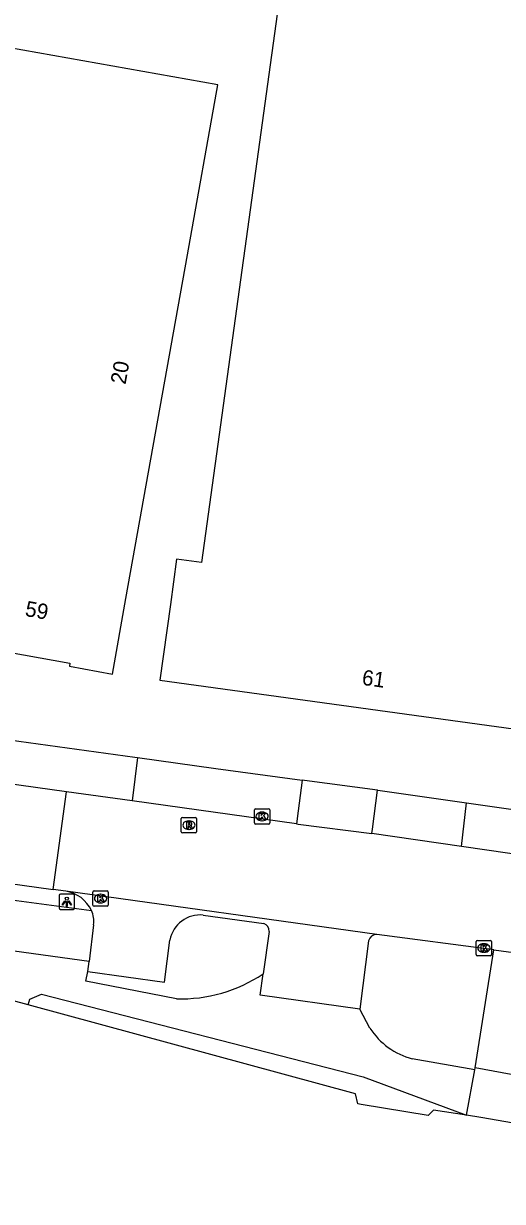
# Model space of a CAD drawing. Extents: x 163010 to 163853, y 382793 to 383982.
# Drawn here: x 163286.5 to 163317.7, y 382838.1 to 382915 of the extents above; entities that cross this region are included whole.
import ezdxf

# ---------------------------------------------------------------- set-up
doc = ezdxf.new("R2010")
doc.units = 0
for name, color, linetype in [('IMGEO_Groenvoorziening', 7, 'Continuous'), ('IMGEO_Kolk', 7, 'Continuous'), ('IMGEO_Lichtpunt', 7, 'Continuous'), ('IMGEO_Pand', 7, 'Continuous'), ('IMGEO_Pand_nummerreeks', 7, 'Continuous'), ('IMGEO_Parkeervlak_open', 7, 'Continuous'), ('IMGEO_Rijbaan_lokaal_open', 7, 'Continuous'), ('IMGEO_Rioolput', 7, 'Continuous'), ('IMGEO_Voetpad_gesloten', 7, 'Continuous'), ('IMGEO_Voetpad_halfverhard', 7, 'Continuous'), ('IMGEO_Voetpad_open', 7, 'Continuous'), ('IMGEO_Waterloop', 7, 'Continuous')]:
    doc.layers.add(name, color=color, linetype=linetype)

msp = doc.modelspace()

# ---------------------------------------------------------------- linework, layer by layer
at = {"layer": 'IMGEO_Groenvoorziening'}
for points in [[(163293.904, 382867.058), (163299.016, 382866.356), (163304.629, 382865.585)], [(163309.55, 382864.924), (163309.567, 382864.922), (163315.361, 382864.096)]]:
    msp.add_lwpolyline(points, dxfattribs=at)
at = {"layer": 'IMGEO_Kolk'}
for p, q in [((163301.52, 382862.795), (163301.52, 382863.647)), ((163301.595, 382863.721), (163302.447, 382863.721)), ((163302.008, 382863.501), (163302.033, 382863.501)), ((163302.521, 382863.647), (163302.521, 382862.795)), ((163302.447, 382862.721), (163301.595, 382862.721)), ((163302.031, 382862.941), (163302.006, 382862.941)), ((163290.988, 382857.434), (163290.988, 382858.286)), ((163291.063, 382858.36), (163291.915, 382858.36)), ((163291.476, 382858.14), (163291.501, 382858.14)), ((163291.989, 382858.286), (163291.989, 382857.434)), ((163291.915, 382857.36), (163291.063, 382857.36)), ((163291.499, 382857.58), (163291.474, 382857.58)), ((163315.989, 382854.206), (163315.989, 382855.058)), ((163316.064, 382855.132), (163316.916, 382855.132)), ((163316.99, 382855.058), (163316.99, 382854.206)), ((163316.5, 382854.352), (163316.475, 382854.352)), ((163316.477, 382854.912), (163316.502, 382854.912)), ((163316.916, 382854.132), (163316.064, 382854.132))]:
    msp.add_line(p, q, dxfattribs=at)
for points in [[(163301.52, 382862.795), (163301.52, 382863.647)], [(163301.595, 382863.721), (163302.447, 382863.721)], [(163302.521, 382863.647), (163302.521, 382862.795)], [(163302.447, 382862.721), (163301.595, 382862.721)], [(163301.841, 382863.421), (163301.964, 382863.421), (163301.964, 382863.27), (163302.094, 382863.421), (163302.258, 382863.421), (163302.112, 382863.27), (163302.265, 382863.021), (163302.113, 382863.021), (163302.028, 382863.185), (163301.964, 382863.118), (163301.964, 382863.021), (163301.841, 382863.021), (163301.841, 382863.421)], [(163290.988, 382857.434), (163290.988, 382858.286)], [(163291.063, 382858.36), (163291.915, 382858.36)], [(163291.989, 382858.286), (163291.989, 382857.434)], [(163291.915, 382857.36), (163291.063, 382857.36)], [(163291.309, 382858.06), (163291.432, 382858.06), (163291.432, 382857.909), (163291.562, 382858.06), (163291.726, 382858.06), (163291.58, 382857.909), (163291.733, 382857.66), (163291.581, 382857.66), (163291.496, 382857.824), (163291.432, 382857.757), (163291.432, 382857.66), (163291.309, 382857.66), (163291.309, 382858.06)], [(163315.989, 382854.206), (163315.989, 382855.058)], [(163316.064, 382855.132), (163316.916, 382855.132)], [(163316.99, 382855.058), (163316.99, 382854.206)], [(163316.31, 382854.832), (163316.433, 382854.832), (163316.433, 382854.681), (163316.563, 382854.832), (163316.727, 382854.832), (163316.581, 382854.681), (163316.734, 382854.432), (163316.582, 382854.432), (163316.497, 382854.596), (163316.433, 382854.529), (163316.433, 382854.432), (163316.31, 382854.432), (163316.31, 382854.832)], [(163316.916, 382854.132), (163316.064, 382854.132)]]:
    msp.add_lwpolyline(points, dxfattribs=at)
for centre, start, end in [((163301.597, 382863.645), 91.55205, 178.44795), ((163301.597, 382863.645), 91.55205, 178.44795), ((163302.445, 382863.645), 1.55205, 88.44795), ((163302.445, 382863.645), 1.55205, 88.44795), ((163301.597, 382862.797), 181.55205, 268.44795), ((163301.597, 382862.797), 181.55205, 268.44795), ((163302.445, 382862.797), 271.55205, 358.44795), ((163302.445, 382862.797), 271.55205, 358.44795), ((163291.065, 382858.284), 91.55205, 178.44795), ((163291.065, 382858.284), 91.55205, 178.44795), ((163291.913, 382858.284), 1.55205, 88.44795), ((163291.913, 382858.284), 1.55205, 88.44795), ((163291.065, 382857.436), 181.55205, 268.44795), ((163291.065, 382857.436), 181.55205, 268.44795), ((163291.913, 382857.436), 271.55205, 358.44795), ((163291.913, 382857.436), 271.55205, 358.44795), ((163316.066, 382855.056), 91.55205, 178.44795), ((163316.066, 382855.056), 91.55205, 178.44795), ((163316.914, 382855.056), 1.55205, 88.44795), ((163316.914, 382855.056), 1.55205, 88.44795), ((163316.066, 382854.208), 181.55205, 268.44795), ((163316.066, 382854.208), 181.55205, 268.44795), ((163316.914, 382854.208), 271.55205, 358.44795), ((163316.914, 382854.208), 271.55205, 358.44795)]:
    msp.add_arc(centre, 0.0765, start, end, dxfattribs=at)
for centre, major_axis, ratio, start_param, end_param in [((163302.007, 382863.221), (-0.387, 0.002), 0.722429, 4.712389, 7.853982), ((163302.032, 382863.221), (-0.39, 0.002), 0.717154, 1.570796, 4.712389), ((163291.475, 382857.86), (-0.387, 0.002), 0.722429, 4.712389, 7.853982), ((163291.5, 382857.86), (-0.39, 0.002), 0.717154, 1.570796, 4.712389), ((163316.476, 382854.632), (-0.387, 0.002), 0.722429, 4.712389, 7.853982), ((163316.501, 382854.632), (-0.39, 0.002), 0.717154, 1.570796, 4.712389)]:
    msp.add_ellipse(centre, major_axis=major_axis, ratio=ratio, start_param=start_param, end_param=end_param, dxfattribs=at)
at = {"layer": 'IMGEO_Lichtpunt'}
for p, q in [((163289.692, 382858.151), (163288.884, 382858.151)), ((163289.692, 382858.151), (163288.884, 382858.151)), ((163288.79, 382858.056), (163288.79, 382857.249)), ((163288.79, 382858.056), (163288.79, 382857.249)), ((163289.786, 382857.249), (163289.786, 382858.056)), ((163289.786, 382857.249), (163289.786, 382858.056)), ((163288.884, 382857.155), (163289.692, 382857.155)), ((163288.884, 382857.155), (163289.692, 382857.155))]:
    msp.add_line(p, q, dxfattribs=at)
for points in [[(163289.164, 382857.72), (163289.203, 382857.692), (163289.015, 382857.43), (163288.977, 382857.457), (163289.164, 382857.72)], [(163289.266, 382857.672), (163289.313, 382857.672), (163289.313, 382857.35), (163289.266, 382857.35), (163289.266, 382857.672)], [(163289.376, 382857.692), (163289.414, 382857.719), (163289.601, 382857.457), (163289.562, 382857.429), (163289.376, 382857.692)]]:
    msp.add_lwpolyline(points, dxfattribs=at)
msp.add_circle((163289.289, 382857.854), 0.0994, dxfattribs=at)
for centre, start, end in [((163288.884, 382858.056), 90, 180), ((163288.884, 382858.056), 90, 180), ((163289.692, 382858.056), 0, 90), ((163289.692, 382858.056), 0, 90), ((163288.884, 382857.249), 180, 270), ((163288.884, 382857.249), 180, 270), ((163289.692, 382857.249), 270, 0), ((163289.692, 382857.249), 270, 360)]:
    msp.add_arc(centre, 0.0946, start, end, dxfattribs=at)
at = {"layer": 'IMGEO_Pand'}
for points in [[(163304.014, 382919.313), (163303.527, 382919.38), (163298.081, 382879.782), (163296.449, 382880.006), (163296.043, 382877.058), (163295.362, 382872.104), (163322.054, 382868.433), (163322.268, 382869.988), (163322.327, 382870.414)], [(163281.473, 382874.652), (163289.492, 382873.217), (163289.456, 382873.015), (163292.263, 382872.512), (163293.144, 382877.434), (163297.159, 382899.871), (163299.133, 382910.949), (163284.437, 382913.579)]]:
    msp.add_lwpolyline(points, dxfattribs=at)
at = {"layer": 'IMGEO_Parkeervlak_open'}
for points in [[(163280.455, 382868.905), (163293.729, 382867.082), (163293.904, 382867.058)], [(163293.904, 382867.058), (163293.542, 382864.229)], [(163315.036, 382861.25), (163315.361, 382864.096)], [(163315.361, 382864.096), (163321.573, 382863.211)], [(163298.187, 382856.784), (163302.139, 382856.238)], [(163290.649, 382853.096), (163295.658, 382852.408), (163296.014, 382855.15)], [(163302.476, 382855.705), (163302.093, 382852.94)], [(163308.968, 382855.109), (163308.396, 382850.637)]]:
    msp.add_lwpolyline(points, dxfattribs=at)
for centre, radius, start, end in [((163297.983, 382854.793), 2.001, 84.15936, 169.72374), ((163301.978, 382855.763), 0.501, 353.29832, 71.30957), ((163309.498, 382854.967), 0.548, 89.01211, 164.96543)]:
    msp.add_arc(centre, radius, start, end, dxfattribs=at)
at = {"layer": 'IMGEO_Rijbaan_lokaal_open'}
for points in [[(163289.273, 382864.823), (163281.15, 382865.954), (163280.098, 382866.101)], [(163304.629, 382865.585), (163304.314, 382863.081), (163304.29, 382862.89), (163304.27, 382862.735)], [(163309.55, 382864.924), (163304.8, 382865.562), (163304.629, 382865.585)], [(163288.403, 382858.45), (163289.273, 382864.823)], [(163293.542, 382864.229), (163289.273, 382864.823)], [(163304.27, 382862.735), (163293.542, 382864.229)], [(163309.181, 382862.096), (163309.22, 382862.392), (163309.55, 382864.924)], [(163304.27, 382862.735), (163304.385, 382862.719), (163309.181, 382862.096)], [(163315.036, 382861.25), (163309.181, 382862.096)], [(163321.191, 382860.36), (163315.036, 382861.25)], [(163273.435, 382860.537), (163288.403, 382858.45)], [(163289.217, 382858.337), (163288.403, 382858.45)], [(163309.507, 382855.515), (163289.217, 382858.337)], [(163317.148, 382854.52), (163309.507, 382855.515)], [(163317.148, 382854.52), (163328.342, 382852.995)]]:
    msp.add_lwpolyline(points, dxfattribs=at)
at = {"layer": 'IMGEO_Rioolput'}
for p, q in [((163296.755, 382862.223), (163296.755, 382863.075)), ((163296.83, 382863.149), (163297.682, 382863.149)), ((163297.243, 382862.929), (163297.268, 382862.929)), ((163297.756, 382863.075), (163297.756, 382862.223)), ((163297.682, 382862.149), (163296.83, 382862.149)), ((163297.266, 382862.369), (163297.241, 382862.369))]:
    msp.add_line(p, q, dxfattribs=at)
for points in [[(163296.755, 382862.223), (163296.755, 382863.075)], [(163296.83, 382863.149), (163297.682, 382863.149)], [(163297.344, 382862.847), (163297.092, 382862.849), (163297.092, 382862.449)], [(163297.27, 382862.768), (163297.216, 382862.768), (163297.216, 382862.687)], [(163297.756, 382863.075), (163297.756, 382862.223)], [(163297.682, 382862.149), (163296.83, 382862.149)], [(163297.092, 382862.449), (163297.216, 382862.449), (163297.216, 382862.611), (163297.227, 382862.611)], [(163297.216, 382862.687), (163297.268, 382862.687)], [(163297.274, 382862.582), (163297.345, 382862.449), (163297.485, 382862.449), (163297.42, 382862.575)]]:
    msp.add_lwpolyline(points, dxfattribs=at)
for centre, radius, start, end in [((163296.832, 382863.073), 0.0765, 91.55205, 178.44795), ((163296.832, 382863.073), 0.0765, 91.55205, 178.44795), ((163297.252, 382862.876), 0.19, 274.7715, 282.96867), ((163297.276, 382862.672), 0.0964, 77.00612, 93.18647), ((163297.29, 382862.729), 0.0378, 276.66336, 79.67722), ((163297.343, 382862.737), 0.109, 350.36119, 89.41601), ((163297.341, 382862.737), 0.112, 277.58423, 350.98172), ((163297.68, 382863.073), 0.0765, 1.55205, 88.44795), ((163297.68, 382863.073), 0.0765, 1.55205, 88.44795), ((163296.832, 382862.225), 0.0765, 181.55205, 268.44795), ((163296.832, 382862.225), 0.0765, 181.55205, 268.44795), ((163297.226, 382862.558), 0.0533, 26.02933, 88.69889), ((163297.325, 382862.522), 0.108, 29.51342, 73.79051), ((163297.68, 382862.225), 0.0765, 271.55205, 358.44795), ((163297.68, 382862.225), 0.0765, 271.55205, 358.44795)]:
    msp.add_arc(centre, radius, start, end, dxfattribs=at)
for centre, major_axis, ratio, start_param, end_param in [((163297.242, 382862.649), (-0.387, 0.002), 0.722429, 4.712389, 7.853982), ((163297.267, 382862.649), (-0.39, 0.002), 0.717154, 1.570796, 4.712389)]:
    msp.add_ellipse(centre, major_axis=major_axis, ratio=ratio, start_param=start_param, end_param=end_param, dxfattribs=at)
at = {"layer": 'IMGEO_Voetpad_gesloten'}
for points in [[(163315.348, 382843.727), (163315.893, 382846.691)], [(163315.893, 382846.691), (163315.914, 382846.807)], [(163327.083, 382844.752), (163315.914, 382846.807)], [(163347.839, 382838.095), (163316.289, 382843.564), (163315.348, 382843.727)]]:
    msp.add_lwpolyline(points, dxfattribs=at)
at = {"layer": 'IMGEO_Voetpad_halfverhard'}
for points in [[(163290.649, 382853.096), (163290.742, 382853.743)], [(163296.434, 382851.316), (163290.533, 382852.476), (163290.649, 382853.096)], [(163308.396, 382850.637), (163301.901, 382851.555), (163302.093, 382852.94)], [(163286.764, 382850.914), (163280.241, 382852.682)], [(163286.764, 382850.914), (163286.883, 382851.285), (163287.628, 382851.631), (163308.619, 382846.23), (163315.348, 382843.727)], [(163309.06, 382849.402), (163308.396, 382850.637)], [(163315.893, 382846.691), (163311.818, 382847.405)]]:
    msp.add_lwpolyline(points, dxfattribs=at)
for centre, radius, start, end in [((163296.698, 382861.069), 9.757, 268.45201, 303.57246), ((163313.017, 382851.963), 4.713, 212.91762, 255.26763)]:
    msp.add_arc(centre, radius, start, end, dxfattribs=at)
at = {"layer": 'IMGEO_Voetpad_open'}
for points in [[(163273.273, 382859.437), (163290.89, 382857.076)], [(163291.036, 382856.149), (163290.742, 382853.743)], [(163290.742, 382853.743), (163280.783, 382855.119)], [(163315.914, 382846.807), (163317.148, 382854.52)]]:
    msp.add_lwpolyline(points, dxfattribs=at)
for centre, radius, start, end in [((163288.887, 382856.158), 2.204, 24.60961, 81.3771), ((163289.487, 382856.38), 1.566, 351.5206, 26.38021)]:
    msp.add_arc(centre, radius, start, end, dxfattribs=at)
at = {"layer": 'IMGEO_Waterloop'}
msp.add_lwpolyline([(163315.348, 382843.727), (163313.212, 382844.062), (163312.853, 382843.711), (163308.481, 382844.431), (163308.262, 382844.467), (163308.109, 382845.126), (163286.764, 382850.914)], dxfattribs=at)

# ---------------------------------------------------------------- texts
at = {"layer": 'IMGEO_Pand_nummerreeks'}
for s, rotation, p in [('20', 79.89812, (163293.114, 382891.368)), ('59', 349.85431, (163286.517, 382876.31)), ('61', 352.16767, (163308.496, 382871.812))]:
    msp.add_text(s, height=1, rotation=rotation, dxfattribs=at).set_placement(p)

doc.saveas('drawing.dxf')
